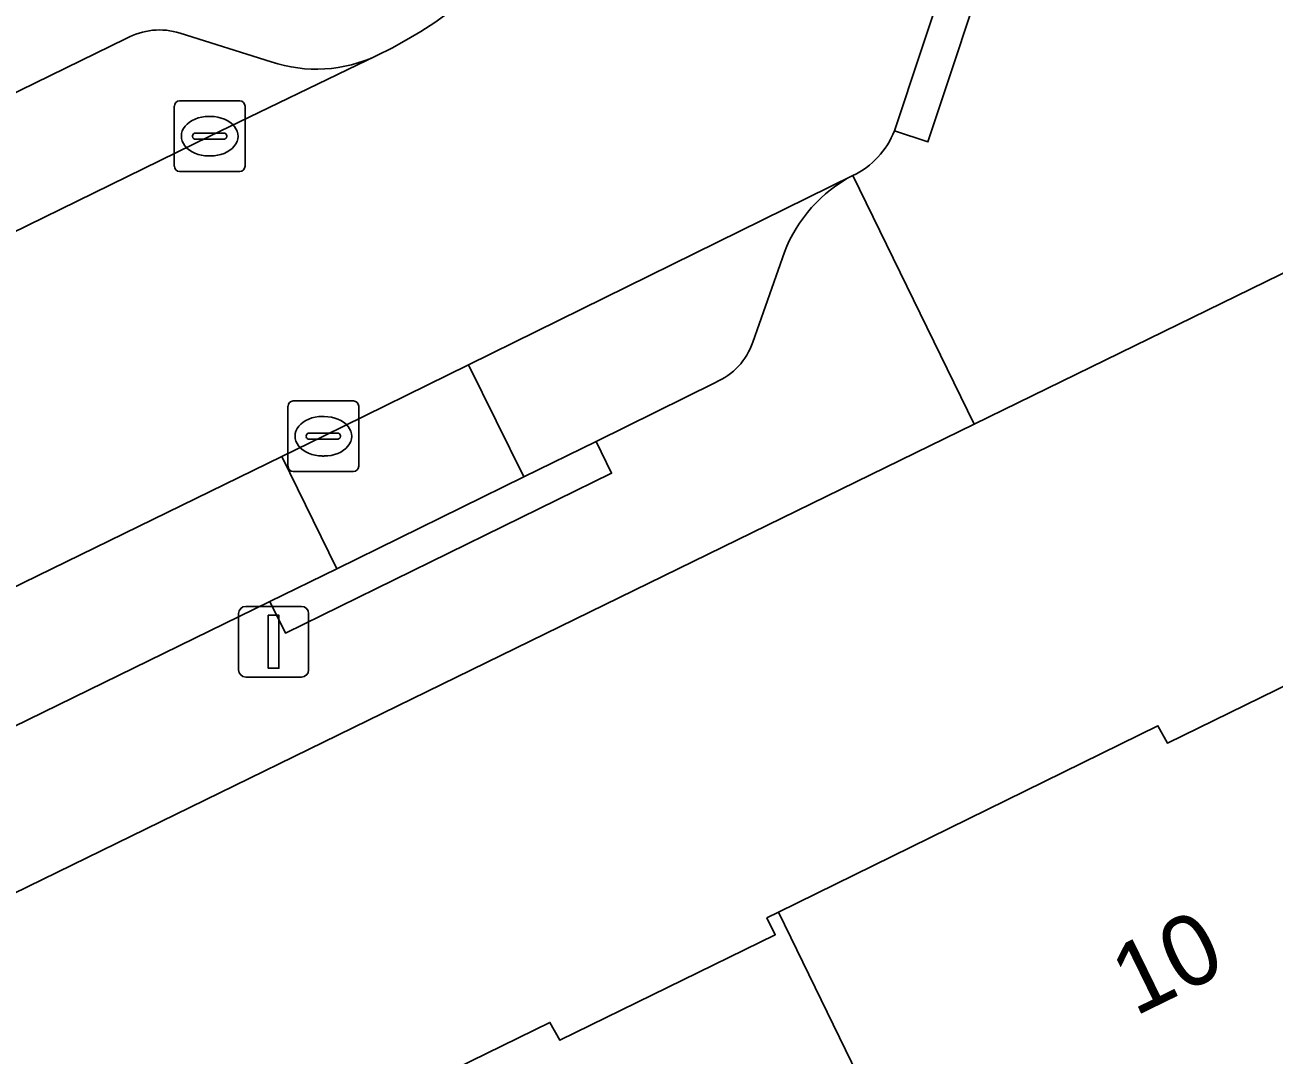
# Model space of a CAD drawing. Extents: x 160455 to 162082, y 388339 to 389736.
# Drawn here: x 161130 to 161147.69, y 388870.84 to 388885.42 of the extents above; entities that cross this region are included whole.
import ezdxf

# ---------------------------------------------------------------- set-up
doc = ezdxf.new("R2010")
doc.units = 0
for name, color, linetype in [('IMGEO_Erf', 7, 'Continuous'), ('IMGEO_Kolk', 7, 'Continuous'), ('IMGEO_Lichtmast', 7, 'Continuous'), ('IMGEO_Pand', 7, 'Continuous'), ('IMGEO_Pand_nummerreeks', 7, 'Continuous'), ('IMGEO_Parkeervlak_open', 7, 'Continuous'), ('IMGEO_Rijbaan_lokaal_open', 7, 'Continuous'), ('IMGEO_Voetpad_open', 7, 'Continuous')]:
    doc.layers.add(name, color=color, linetype=linetype)

msp = doc.modelspace()

# ---------------------------------------------------------------- linework, layer by layer
at = {"layer": 'IMGEO_Erf'}
for points in [[(161128.982, 388930.355), (161147.994, 388891.42), (161160.756, 388897.646), (161164.471, 388890.046), (161143.445, 388879.77), (161107.635, 388862.268)], [(161132.045, 388868.656), (161137.436, 388871.297), (161137.576, 388871.046), (161140.626, 388872.538), (161140.509, 388872.777), (161140.673, 388872.858), (161146.045, 388875.499), (161146.179, 388875.253), (161149.255, 388876.757), (161149.118, 388877.015), (161149.282, 388877.095), (161154.675, 388879.717), (161154.79, 388879.464), (161157.863, 388880.967), (161157.757, 388881.218), (161157.911, 388881.293), (161163.311, 388883.93), (161163.416, 388883.682), (161166.476, 388885.179)]]:
    msp.add_lwpolyline(points, dxfattribs=at)
at = {"layer": 'IMGEO_Kolk'}
for p, q in [((161132.119, 388883.419), (161132.119, 388884.271)), ((161132.194, 388884.345), (161133.046, 388884.345)), ((161133.12, 388884.271), (161133.12, 388883.419)), ((161132.607, 388884.125), (161132.632, 388884.125)), ((161132.378, 388883.839), (161132.378, 388883.851)), ((161132.421, 388883.888), (161132.819, 388883.888)), ((161132.862, 388883.851), (161132.862, 388883.839)), ((161132.816, 388883.802), (161132.418, 388883.802)), ((161132.63, 388883.565), (161132.605, 388883.565)), ((161133.046, 388883.345), (161132.194, 388883.345)), ((161133.728, 388879.171), (161133.728, 388880.023)), ((161133.803, 388880.097), (161134.655, 388880.097)), ((161134.729, 388880.023), (161134.729, 388879.171)), ((161134.216, 388879.877), (161134.241, 388879.877)), ((161133.987, 388879.591), (161133.987, 388879.603)), ((161134.03, 388879.64), (161134.428, 388879.64)), ((161134.471, 388879.603), (161134.471, 388879.591)), ((161134.425, 388879.554), (161134.027, 388879.554)), ((161134.239, 388879.317), (161134.214, 388879.317)), ((161134.655, 388879.097), (161133.803, 388879.097))]:
    msp.add_line(p, q, dxfattribs=at)
for points in [[(161132.119, 388883.419), (161132.119, 388884.271)], [(161132.194, 388884.345), (161133.046, 388884.345)], [(161133.12, 388884.271), (161133.12, 388883.419)], [(161133.046, 388883.345), (161132.194, 388883.345)], [(161133.728, 388879.171), (161133.728, 388880.023)], [(161133.803, 388880.097), (161134.655, 388880.097)], [(161134.729, 388880.023), (161134.729, 388879.171)], [(161134.655, 388879.097), (161133.803, 388879.097)]]:
    msp.add_lwpolyline(points, dxfattribs=at)
for centre, radius, start, end in [((161132.196, 388884.269), 0.0765, 91.552, 178.448), ((161132.196, 388884.269), 0.0765, 91.552, 178.448), ((161133.044, 388884.269), 0.0765, 1.552, 88.448), ((161133.044, 388884.269), 0.0765, 1.552, 88.448), ((161132.418, 388883.848), 0.0403, 85.8775, 175.7526), ((161132.415, 388883.838), 0.0366, 178.938, 274.7102), ((161132.819, 388883.845), 0.043, 264.8664, 352.4533), ((161132.823, 388883.85), 0.0386, 1.7309, 96.639), ((161132.196, 388883.421), 0.0765, 181.552, 268.448), ((161132.196, 388883.421), 0.0765, 181.552, 268.448), ((161133.044, 388883.421), 0.0765, 271.552, 358.448), ((161133.044, 388883.421), 0.0765, 271.552, 358.448), ((161133.805, 388880.021), 0.0765, 91.552, 178.448), ((161133.805, 388880.021), 0.0765, 91.552, 178.448), ((161134.653, 388880.021), 0.0765, 1.552, 88.448), ((161134.653, 388880.021), 0.0765, 1.552, 88.448), ((161134.027, 388879.6), 0.0403, 85.8775, 175.7526), ((161134.024, 388879.59), 0.0366, 178.938, 274.7102), ((161134.428, 388879.597), 0.043, 264.8664, 352.4533), ((161134.432, 388879.602), 0.0386, 1.7309, 96.639), ((161133.805, 388879.173), 0.0765, 181.552, 268.448), ((161133.805, 388879.173), 0.0765, 181.552, 268.448), ((161134.653, 388879.173), 0.0765, 271.552, 358.448), ((161134.653, 388879.173), 0.0765, 271.552, 358.448)]:
    msp.add_arc(centre, radius, start, end, dxfattribs=at)
for centre, major_axis, ratio, start_param, end_param in [((161132.606, 388883.845), (-0.387, 0.002), 0.722429, 4.712389, 7.853982), ((161132.631, 388883.845), (-0.39, 0.002), 0.717154, 1.570796, 4.712389), ((161134.215, 388879.597), (-0.387, 0.002), 0.722429, 4.712389, 7.853982), ((161134.24, 388879.597), (-0.39, 0.002), 0.717154, 1.570796, 4.712389)]:
    msp.add_ellipse(centre, major_axis=major_axis, ratio=ratio, start_param=start_param, end_param=end_param, dxfattribs=at)
at = {"layer": 'IMGEO_Lichtmast'}
for p, q in [((161133.13, 388877.188), (161133.92, 388877.188)), ((161133.92, 388877.188), (161133.13, 388877.188)), ((161133.03, 388876.288), (161133.03, 388877.088)), ((161133.03, 388877.088), (161133.03, 388876.288)), ((161134.02, 388877.088), (161134.02, 388876.288)), ((161134.02, 388876.288), (161134.02, 388877.088)), ((161133.92, 388876.188), (161133.13, 388876.188)), ((161133.13, 388876.188), (161133.92, 388876.188))]:
    msp.add_line(p, q, dxfattribs=at)
msp.add_lwpolyline([(161133.45, 388877.063), (161133.6, 388877.063), (161133.6, 388876.313), (161133.45, 388876.313), (161133.45, 388877.063)], dxfattribs=at)
for centre, start, end in [((161133.13, 388877.088), 90, 180), ((161133.13, 388877.088), 90, 180), ((161133.92, 388877.088), 0, 90), ((161133.92, 388877.088), 360, 90), ((161133.13, 388876.288), 180, 270), ((161133.13, 388876.288), 180, 270), ((161133.92, 388876.288), 270, 0), ((161133.92, 388876.288), 270, 0)]:
    msp.add_arc(centre, 0.1, start, end, dxfattribs=at)
at = {"layer": 'IMGEO_Pand'}
for points in [[(161149.282, 388877.095), (161149.118, 388877.015), (161149.255, 388876.757), (161146.179, 388875.253), (161146.045, 388875.499), (161140.673, 388872.858), (161144.981, 388864.007), (161151.052, 388866.977), (161153.271, 388862.442), (161155.925, 388863.74), (161155.025, 388865.582), (161153.708, 388868.276), (161153.6, 388868.223)], [(161144.981, 388864.007), (161140.673, 388872.858), (161140.509, 388872.777), (161140.626, 388872.538), (161137.576, 388871.046), (161137.436, 388871.297), (161132.045, 388868.656), (161136.361, 388859.791)]]:
    msp.add_lwpolyline(points, close=True, dxfattribs=at)
at = {"layer": 'IMGEO_Parkeervlak_open'}
for points in [[(161133.491, 388884.899), (161132.2, 388885.304)], [(161131.438, 388885.228), (161120.683, 388879.971), (161116.083, 388877.741), (161109.33, 388874.452)], [(161107.311, 388871.445), (161110.099, 388872.813), (161132.62, 388883.845), (161134.988, 388884.987)], [(161141.725, 388883.29), (161136.286, 388880.609), (161137.068, 388879.021), (161138.09, 388879.522), (161139.779, 388880.359)], [(161140.308, 388880.93), (161140.756, 388882.202)], [(161124.799, 388873.044), (161129.403, 388875.27), (161133.473, 388877.257), (161134.418, 388877.721), (161133.643, 388879.309), (161111.672, 388868.581), (161107.374, 388866.505), (161105.225, 388865.467), (161101.463, 388863.583)]]:
    msp.add_lwpolyline(points, dxfattribs=at)
msp.add_lwpolyline([(161136.286, 388880.609), (161134.23, 388879.596), (161133.643, 388879.309), (161134.418, 388877.721), (161137.068, 388879.021)], close=True, dxfattribs=at)
for centre, radius, start, end in [((161131.908, 388884.375), 0.974, 72.5495, 118.8419), ((161134.13, 388886.802), 2.008, 251.4373, 295.2912), ((161142.69, 388881.455), 2.074, 117.7445, 158.8774), ((161139.414, 388881.227), 0.942, 292.7736, 341.5996)]:
    msp.add_arc(centre, radius, start, end, dxfattribs=at)
at = {"layer": 'IMGEO_Rijbaan_lokaal_open'}
for points in [[(161142.314, 388883.922), (161144.219, 388889.657)], [(161134.988, 388884.987), (161132.62, 388883.845), (161110.099, 388872.813), (161107.311, 388871.445)], [(161111.672, 388868.581), (161133.643, 388879.309), (161134.23, 388879.596), (161136.286, 388880.609), (161141.725, 388883.29)]]:
    msp.add_lwpolyline(points, dxfattribs=at)
for centre, radius, start, end in [((161132.364, 388890.488), 6.095, 295.5017, 5.08), ((161141.236, 388884.336), 1.155, 295.0455, 338.9884)]:
    msp.add_arc(centre, radius, start, end, dxfattribs=at)
at = {"layer": 'IMGEO_Voetpad_open'}
for points in [[(161141.725, 388883.29), (161143.445, 388879.77), (161164.471, 388890.046), (161160.756, 388897.646), (161147.994, 388891.42), (161128.982, 388930.355)], [(161144.219, 388889.657), (161144.693, 388889.5), (161142.788, 388883.765), (161142.314, 388883.922)], [(161132.2, 388885.304), (161133.491, 388884.899)], [(161116.083, 388877.741), (161115.865, 388878.19), (161120.465, 388880.42), (161120.683, 388879.971), (161131.438, 388885.228)], [(161143.445, 388879.77), (161141.725, 388883.29)], [(161140.756, 388882.202), (161140.308, 388880.93)], [(161139.779, 388880.359), (161138.09, 388879.522), (161138.31, 388879.074), (161133.693, 388876.809), (161133.473, 388877.257), (161129.403, 388875.27), (161129.62, 388874.82), (161125.016, 388872.594), (161124.799, 388873.044), (161120.736, 388871.025), (161120.955, 388870.576), (161116.643, 388868.465), (161116.424, 388868.914), (161111.806, 388866.66), (161112.025, 388866.211), (161107.963, 388864.225), (161107.744, 388864.674), (161105.007, 388863.336)], [(161101.981, 388863.745), (161102.049, 388863.609), (161103.646, 388860.337), (161107.635, 388862.268), (161143.445, 388879.77)]]:
    msp.add_lwpolyline(points, dxfattribs=at)
for points in [[(161144.219, 388889.657), (161142.314, 388883.922), (161142.788, 388883.765), (161144.693, 388889.5)], [(161138.31, 388879.074), (161138.09, 388879.522), (161137.068, 388879.021), (161134.418, 388877.721), (161133.473, 388877.257), (161133.693, 388876.809)]]:
    msp.add_lwpolyline(points, close=True, dxfattribs=at)
for centre, radius, start, end in [((161132.364, 388890.488), 6.095, 295.5017, 5.08), ((161131.908, 388884.375), 0.974, 72.5495, 118.8419), ((161134.13, 388886.802), 2.008, 251.4373, 295.2912), ((161141.236, 388884.336), 1.155, 295.0455, 338.9884), ((161142.69, 388881.455), 2.074, 117.7445, 158.8774), ((161139.414, 388881.227), 0.942, 292.7736, 341.5996)]:
    msp.add_arc(centre, radius, start, end, dxfattribs=at)

# ---------------------------------------------------------------- texts
at = {"layer": 'IMGEO_Pand_nummerreeks'}
msp.add_text('10', height=1, rotation=26.0581, dxfattribs=at).set_placement((161145.716, 388871.377))

doc.saveas('drawing.dxf')
